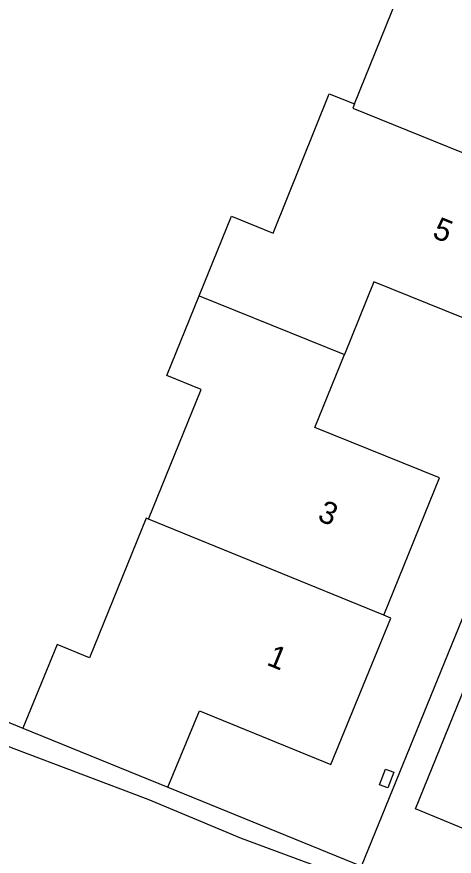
# Model space of a CAD drawing. Extents: x 136000 to 141014, y 402000 to 403500.
# Drawn here: x 138902.91 to 138922.45, y 402719.75 to 402757.28 of the extents above; entities that cross this region are included whole.
import ezdxf

# ---------------------------------------------------------------- set-up
doc = ezdxf.new("R2010")
doc.units = 0
for name, color, linetype in [('gg-afsc-hekwerk', 7, 'Continuous'), ('gg-anno-huisnummerreeks BGT', 7, 'Continuous'), ('gg-bbg-hoofdgebouw', 7, 'Continuous'), ('gg-bbg-tussenscheiding', 7, 'Continuous'), ('gg-knt-verharding', 7, 'Continuous'), ('gg-kntw-bovenkant insteek waterloop', 7, 'Continuous'), ('gt-symb-kolk center center', 7, 'Continuous')]:
    doc.layers.add(name, color=color, linetype=linetype)

# ---------------------------------------------------------------- blocks, each defined once
blk = doc.blocks.new('gt0-KOLKCC')
at = {"layer": 'gt-symb-kolk center center'}
blk.add_lwpolyline([(-0.375, 0.2), (0.375, 0.2), (0.375, -0.2), (-0.375, -0.2)], close=True, dxfattribs=at)

msp = doc.modelspace()

# ---------------------------------------------------------------- linework, layer by layer
at = {"layer": 'gg-afsc-hekwerk'}
msp.add_lwpolyline([(138944.101, 402837.252), (138938.389, 402839.603), (138925.107, 402810.491), (138909.661, 402777.165), (138888.727, 402731.399), (138903.174, 402725.471)], dxfattribs=at)
at = {"layer": 'gg-bbg-hoofdgebouw'}
msp.add_line((138903.174, 402725.471), (138909.657, 402722.834), dxfattribs=at)
for points in [[(138917.999, 402753.385), (138920.356, 402759.213), (138917.403, 402760.41), (138918.854, 402763.977)], [(138911.054, 402744.807), (138912.501, 402748.368), (138914.363, 402747.611), (138916.867, 402753.84), (138917.999, 402753.385)], [(138926.929, 402749.32), (138924.437, 402743.173), (138918.865, 402745.431), (138917.546, 402742.176)], [(138908.794, 402734.815), (138911.151, 402740.622), (138909.606, 402741.245), (138911.054, 402744.807)], [(138919.308, 402730.52), (138921.797, 402736.662), (138916.227, 402738.92), (138917.546, 402742.176)], [(138908.794, 402734.815), (138908.692, 402734.857), (138906.151, 402728.622), (138904.708, 402729.213), (138903.174, 402725.471)], [(138909.657, 402722.834), (138911.077, 402726.241), (138916.944, 402723.853), (138919.613, 402730.396), (138919.308, 402730.52)]]:
    msp.add_lwpolyline(points, dxfattribs=at)
at = {"layer": 'gg-bbg-tussenscheiding'}
for p, q in [((138911.054, 402744.807), (138917.546, 402742.176)), ((138919.308, 402730.52), (138908.794, 402734.815))]:
    msp.add_line(p, q, dxfattribs=at)
msp.add_lwpolyline([(138917.999, 402753.385), (138917.923, 402753.198), (138927.005, 402749.507), (138926.929, 402749.32)], dxfattribs=at)
at = {"layer": 'gg-knt-verharding'}
msp.add_line((138909.657, 402722.834), (138918.311, 402719.308), dxfattribs=at)
for points in [[(138918.311, 402719.308), (138940.189, 402773.005), (138963.261, 402829.742)], [(138923.747, 402720.613), (138920.728, 402721.871), (138926.321, 402735.656), (138929.329, 402734.409)]]:
    msp.add_lwpolyline(points, dxfattribs=at)
at = {"layer": 'gg-kntw-bovenkant insteek waterloop'}
msp.add_lwpolyline([(138902.038, 402763.455), (138896.728, 402751.703), (138890.698, 402738.987), (138887.42, 402732.845), (138886.766, 402730.52), (138888.081, 402730.153), (138894.335, 402727.835), (138902.769, 402724.569), (138908.757, 402722.299), (138912.932, 402720.557), (138916.434, 402719.26), (138917.647, 402718.626)], dxfattribs=at)

# ---------------------------------------------------------------- block references
at = {"layer": 'gt-symb-kolk center center', "rotation": 68.78751757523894}
msp.add_blockref('gt0-KOLKCC', (138919.434, 402723.22), dxfattribs=at)

# ---------------------------------------------------------------- texts
at = {"layer": 'gg-anno-huisnummerreeks BGT'}
for s, rotation, p in [('5', 337.9, (138921.428, 402747.432)), ('3', 337.9, (138916.297, 402734.776)), ('1', 337.8, (138914.026, 402728.319))]:
    msp.add_text(s, height=1, rotation=rotation, dxfattribs=at).set_placement(p)

doc.saveas('drawing.dxf')
